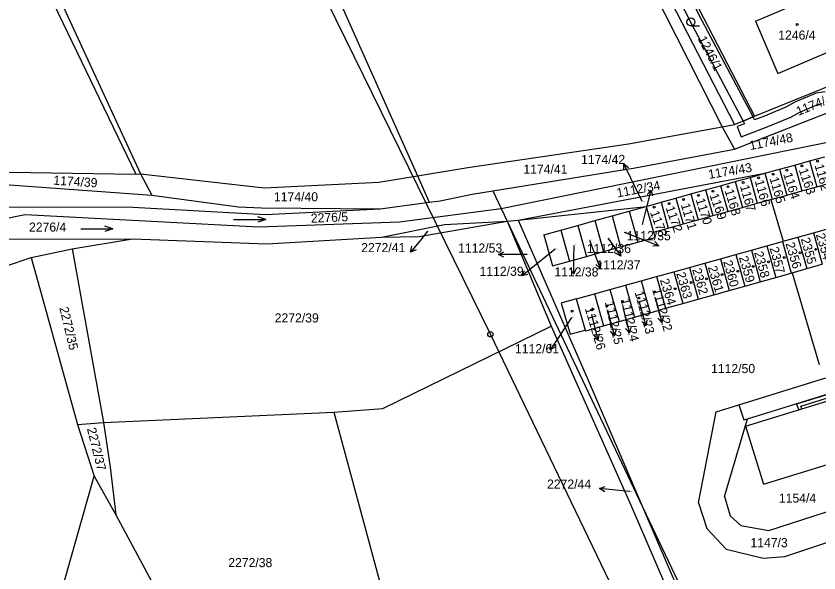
# Model space of a CAD drawing. Extents: x -785744 to -782822, y -1067550 to -1063910.
# Drawn here: x -784252 to -784102.3, y -1065852.6 to -1065748.7 of the extents above; entities that cross this region are included whole.
import ezdxf

# ---------------------------------------------------------------- set-up
doc = ezdxf.new("R2010")
doc.units = 0
for name, color, linetype in [('Hranice parcel', 7, 'Continuous'), ('Parcelní čísla', 7, 'Continuous'), ('Pop_ČP_popisy', 7, 'Continuous'), ('Poz_předměty', 7, 'Continuous'), ('Vnitřní kresba', 7, 'Continuous'), ('Věcná břemena k části', 7, 'Continuous'), ('Značky budov', 7, 'Continuous'), ('Značky kultur', 7, 'Continuous')]:
    doc.layers.add(name, color=color, linetype=linetype)

msp = doc.modelspace()

# ---------------------------------------------------------------- linework, layer by layer
at = {"layer": 'Hranice parcel'}
for p, q in [((-784147.55, -1065801.47), (-784150.33, -1065802.27)), ((-784150.33, -1065802.27), (-784148.66, -1065808.06)), ((-784148.66, -1065808.06), (-784145.88, -1065807.26))]:
    msp.add_line(p, q, dxfattribs=at)
for points in [[(-784198.24, -1065731.14), (-784177.17, -1065778.48)], [(-784139.51, -1065731.37), (-784120.3, -1065769.32)], [(-784251.8, -1065732.2), (-784229.7, -1065778.15)], [(-784250.35, -1065731.48), (-784228.82, -1065778.14)], [(-784132.76, -1065740.28), (-784118, -1065768.89)], [(-784128.96, -1065739.01), (-784114.28, -1065767.38)], [(-784114.12, -1065749.65), (-784101.77, -1065744.34)], [(-784114.12, -1065749.65), (-784109.94, -1065759.38)], [(-784109.94, -1065759.38), (-784099.73, -1065755.03)], [(-784114.28, -1065767.38), (-784089.09, -1065757.14)], [(-784118, -1065773.53), (-784086.85, -1065761.32)], [(-784118, -1065768.89), (-784114.28, -1065767.38)], [(-784137.77, -1065772.54), (-784120.3, -1065769.32)], [(-784120.3, -1065769.32), (-784118, -1065768.89)], [(-784120.3, -1065769.32), (-784118, -1065773.53)], [(-784161.54, -1065784.58), (-784096.08, -1065771.28)], [(-784167.74, -1065776.93), (-784137.77, -1065772.54)], [(-784136.53, -1065776.97), (-784118, -1065773.53)], [(-784106.8, -1065776.48), (-784104.03, -1065775.7)], [(-784104.03, -1065775.7), (-784101.2, -1065774.92)], [(-784104.03, -1065775.7), (-784102.69, -1065780.52)], [(-784261.18, -1065777.7), (-784229.7, -1065778.15)], [(-784177.17, -1065778.48), (-784167.74, -1065776.93)], [(-784163.11, -1065781.26), (-784136.53, -1065776.97)], [(-784112.34, -1065778.02), (-784109.62, -1065777.26)], [(-784109.62, -1065777.26), (-784106.8, -1065776.48)], [(-784109.62, -1065777.26), (-784108.28, -1065782.08)], [(-784106.8, -1065776.48), (-784105.46, -1065781.29)], [(-784229.7, -1065778.15), (-784228.82, -1065778.14)], [(-784228.82, -1065778.14), (-784205.76, -1065780.71)], [(-784228.82, -1065778.14), (-784226.7, -1065782.11)], [(-784184.37, -1065779.66), (-784177.17, -1065778.48)], [(-784177.17, -1065778.48), (-784174.98, -1065783.4)], [(-784158.4, -1065786.73), (-784112.34, -1065778.02)], [(-784117.88, -1065779.56), (-784115.11, -1065778.79)], [(-784115.11, -1065778.79), (-784112.34, -1065778.02)], [(-784115.11, -1065778.79), (-784113.77, -1065783.6)], [(-784112.34, -1065778.02), (-784111, -1065782.84)], [(-784260.17, -1065779.67), (-784226.7, -1065782.11)], [(-784205.76, -1065780.71), (-784184.37, -1065779.66)], [(-784123.41, -1065781.1), (-784120.64, -1065780.33)], [(-784120.64, -1065780.33), (-784117.88, -1065779.56)], [(-784120.64, -1065780.33), (-784119.3, -1065785.14)], [(-784117.88, -1065779.56), (-784116.54, -1065784.38)], [(-784105.46, -1065781.29), (-784102.69, -1065780.52)], [(-784102.69, -1065780.52), (-784099.9, -1065779.74)], [(-784226.7, -1065782.11), (-784210.56, -1065784.29)], [(-784172.94, -1065783.13), (-784166.95, -1065781.89)], [(-784166.95, -1065781.89), (-784163.11, -1065781.26)], [(-784163.11, -1065781.26), (-784161.54, -1065784.58)], [(-784128.94, -1065782.64), (-784126.17, -1065781.87)], [(-784126.17, -1065781.87), (-784123.41, -1065781.1)], [(-784126.17, -1065781.87), (-784124.83, -1065786.68)], [(-784123.41, -1065781.1), (-784122.07, -1065785.92)], [(-784111, -1065782.84), (-784108.28, -1065782.08)], [(-784108.28, -1065782.08), (-784105.46, -1065781.29)], [(-784184.13, -1065784.64), (-784174.98, -1065783.4)], [(-784174.98, -1065783.4), (-784172.94, -1065783.13)], [(-784134.51, -1065784.19), (-784131.71, -1065783.41)], [(-784131.71, -1065783.41), (-784128.94, -1065782.64)], [(-784131.71, -1065783.41), (-784130.37, -1065788.23)], [(-784128.94, -1065782.64), (-784127.59, -1065787.45)], [(-784116.54, -1065784.38), (-784113.77, -1065783.6)], [(-784113.77, -1065783.6), (-784111.25, -1065782.91)], [(-784111.25, -1065782.91), (-784111, -1065782.84)], [(-784111.25, -1065782.91), (-784108.98, -1065790.67)], [(-784253.4, -1065784.28), (-784230.27, -1065784.32)], [(-784230.27, -1065784.32), (-784205.52, -1065785.69)], [(-784210.56, -1065784.29), (-784206.25, -1065784.43)], [(-784206.25, -1065784.43), (-784184.13, -1065784.64)], [(-784205.52, -1065785.69), (-784184.13, -1065784.64)], [(-784180.51, -1065787.04), (-784161.54, -1065784.58)], [(-784161.54, -1065784.58), (-784160.42, -1065786.95)], [(-784158.4, -1065786.73), (-784134.51, -1065784.19)], [(-784140.87, -1065785.96), (-784137.69, -1065785.07)], [(-784137.69, -1065785.07), (-784134.51, -1065784.19)], [(-784137.69, -1065785.07), (-784136.08, -1065790.86)], [(-784134.51, -1065784.19), (-784133.16, -1065789)], [(-784122.07, -1065785.92), (-784119.3, -1065785.14)], [(-784119.3, -1065785.14), (-784116.54, -1065784.38)], [(-784273.37, -1065790.35), (-784250.35, -1065785.72)], [(-784250.35, -1065785.72), (-784206.73, -1065787.99)], [(-784160.42, -1065786.95), (-784158.4, -1065786.73)], [(-784158.4, -1065786.73), (-784145.33, -1065816.6)], [(-784144.05, -1065786.84), (-784140.87, -1065785.96)], [(-784140.87, -1065785.96), (-784139.26, -1065791.74)], [(-784127.59, -1065787.45), (-784124.83, -1065786.68)], [(-784124.83, -1065786.68), (-784122.07, -1065785.92)], [(-784206.73, -1065787.99), (-784180.51, -1065787.04)], [(-784183.87, -1065789.91), (-784172.12, -1065787.59)], [(-784176.83, -1065789.81), (-784160.42, -1065786.95)], [(-784172.12, -1065787.59), (-784160.42, -1065786.95)], [(-784160.42, -1065786.95), (-784135.16, -1065840.25)], [(-784160.42, -1065786.95), (-784152.25, -1065806.57)], [(-784150.41, -1065788.61), (-784147.23, -1065787.73)], [(-784147.23, -1065787.73), (-784144.05, -1065786.84)], [(-784147.23, -1065787.73), (-784145.62, -1065793.51)], [(-784144.05, -1065786.84), (-784142.44, -1065792.62)], [(-784133.16, -1065789), (-784130.37, -1065788.23)], [(-784130.37, -1065788.23), (-784127.59, -1065787.45)], [(-784153.59, -1065789.5), (-784150.41, -1065788.61)], [(-784153.59, -1065789.5), (-784151.98, -1065795.28)], [(-784150.41, -1065788.61), (-784148.8, -1065794.39)], [(-784133.16, -1065789), (-784132.9, -1065789.97)], [(-784106.19, -1065789.91), (-784103.3, -1065789.1)], [(-784103.3, -1065789.1), (-784100.41, -1065788.29)], [(-784103.3, -1065789.1), (-784101.65, -1065795)], [(-784253.41, -1065790.31), (-784230.28, -1065790.25)], [(-784241.53, -1065792.12), (-784230.28, -1065790.25)], [(-784230.28, -1065790.25), (-784205.25, -1065791.16)], [(-784205.25, -1065791.16), (-784183.87, -1065789.91)], [(-784183.87, -1065789.91), (-784176.83, -1065789.81)], [(-784139.26, -1065791.74), (-784136.08, -1065790.86)], [(-784136.08, -1065790.86), (-784132.9, -1065789.97)], [(-784111.98, -1065791.54), (-784109.09, -1065790.72)], [(-784109.09, -1065790.72), (-784108.98, -1065790.67)], [(-784109.09, -1065790.72), (-784107.43, -1065796.63)], [(-784108.98, -1065790.67), (-784106.19, -1065789.91)], [(-784106.19, -1065789.91), (-784104.54, -1065795.81)], [(-784249.19, -1065793.72), (-784241.53, -1065792.12)], [(-784241.53, -1065792.12), (-784235.73, -1065824.53)], [(-784145.62, -1065793.51), (-784142.44, -1065792.62)], [(-784142.44, -1065792.62), (-784139.26, -1065791.74)], [(-784117.77, -1065793.16), (-784114.88, -1065792.35)], [(-784114.88, -1065792.35), (-784111.98, -1065791.54)], [(-784114.88, -1065792.35), (-784113.22, -1065798.26)], [(-784111.98, -1065791.54), (-784110.33, -1065797.44)], [(-784287.56, -1065806.69), (-784249.19, -1065793.72)], [(-784249.19, -1065793.72), (-784240.57, -1065824.88)], [(-784148.8, -1065794.39), (-784145.62, -1065793.51)], [(-784123.56, -1065794.78), (-784120.66, -1065793.97)], [(-784120.66, -1065793.97), (-784117.77, -1065793.16)], [(-784120.66, -1065793.97), (-784119.01, -1065799.89)], [(-784117.77, -1065793.16), (-784116.11, -1065799.07)], [(-784151.98, -1065795.28), (-784148.8, -1065794.39)], [(-784129.35, -1065796.41), (-784126.45, -1065795.59)], [(-784126.45, -1065795.59), (-784123.56, -1065794.78)], [(-784126.45, -1065795.59), (-784124.79, -1065801.52)], [(-784123.56, -1065794.78), (-784121.9, -1065800.7)], [(-784104.54, -1065795.81), (-784101.65, -1065795)], [(-784135.46, -1065798.08), (-784132.55, -1065797.26)], [(-784132.55, -1065797.26), (-784129.35, -1065796.41)], [(-784132.55, -1065797.26), (-784130.88, -1065803.21)], [(-784129.35, -1065796.41), (-784127.68, -1065802.33)], [(-784110.33, -1065797.44), (-784107.43, -1065796.63)], [(-784107.43, -1065796.63), (-784107.25, -1065796.56)], [(-784107.25, -1065796.56), (-784104.54, -1065795.81)], [(-784107.25, -1065796.56), (-784102.24, -1065813.67)], [(-784138.36, -1065798.9), (-784135.46, -1065798.08)], [(-784135.46, -1065798.08), (-784133.77, -1065804.03)], [(-784116.11, -1065799.07), (-784113.22, -1065798.26)], [(-784113.22, -1065798.26), (-784110.33, -1065797.44)], [(-784144.16, -1065800.52), (-784141.26, -1065799.71)], [(-784141.26, -1065799.71), (-784138.36, -1065798.9)], [(-784141.26, -1065799.71), (-784139.56, -1065805.66)], [(-784138.36, -1065798.9), (-784136.67, -1065804.85)], [(-784121.9, -1065800.7), (-784119.01, -1065799.89)], [(-784119.01, -1065799.89), (-784116.11, -1065799.07)], [(-784147.55, -1065801.47), (-784147.07, -1065801.33)], [(-784147.55, -1065801.47), (-784145.88, -1065807.26)], [(-784147.07, -1065801.33), (-784144.16, -1065800.52)], [(-784144.16, -1065800.52), (-784142.46, -1065806.48)], [(-784127.68, -1065802.33), (-784124.79, -1065801.52)], [(-784124.79, -1065801.52), (-784121.9, -1065800.7)], [(-784133.77, -1065804.03), (-784130.88, -1065803.21)], [(-784130.88, -1065803.21), (-784127.68, -1065802.33)], [(-784136.67, -1065804.85), (-784133.77, -1065804.03)], [(-784142.46, -1065806.48), (-784139.56, -1065805.66)], [(-784139.56, -1065805.66), (-784136.67, -1065804.85)], [(-784183.59, -1065821.91), (-784152.25, -1065806.57)], [(-784152.25, -1065806.57), (-784137.28, -1065840.04)], [(-784145.88, -1065807.26), (-784145.83, -1065807.43)], [(-784145.83, -1065807.43), (-784145.35, -1065807.29)], [(-784145.35, -1065807.29), (-784142.46, -1065806.48)], [(-784145.33, -1065816.6), (-784135.16, -1065840.25)], [(-784117.19, -1065821.19), (-784101.02, -1065816.19)], [(-784121.45, -1065822.51), (-784117.19, -1065821.19)], [(-784117.19, -1065821.19), (-784116.31, -1065824.03)], [(-784115.96, -1065825.2), (-784099.16, -1065820.05)], [(-784235.73, -1065824.53), (-784192.77, -1065822.56)], [(-784192.77, -1065822.56), (-784183.59, -1065821.91)], [(-784192.77, -1065822.56), (-784181.18, -1065865.4)], [(-784124.76, -1065839.52), (-784121.45, -1065822.51)], [(-784119.89, -1065838.35), (-784115.62, -1065823.82)], [(-784116.31, -1065824.03), (-784115.62, -1065823.82)], [(-784240.57, -1065824.88), (-784235.73, -1065824.53)], [(-784240.57, -1065824.88), (-784237.47, -1065834.51)], [(-784235.73, -1065824.53), (-784234.48, -1065832.87)], [(-784115.96, -1065825.2), (-784112.64, -1065836)], [(-784112.64, -1065836), (-784095.84, -1065830.87)], [(-784234.48, -1065832.87), (-784233.44, -1065841.74)], [(-784245.12, -1065861.5), (-784237.47, -1065834.51)], [(-784237.47, -1065834.51), (-784233.44, -1065841.74)], [(-784119.89, -1065838.35), (-784118.84, -1065841.91)], [(-784111.6, -1065844.66), (-784092.76, -1065838.56)], [(-784137.28, -1065840.04), (-784118.48, -1065883.79)], [(-784135.16, -1065840.25), (-784115.31, -1065882.14)], [(-784135.16, -1065840.25), (-784116.77, -1065883.03)], [(-784124.76, -1065839.52), (-784123.18, -1065844.27)], [(-784233.44, -1065841.74), (-784210.08, -1065885.18)], [(-784118.84, -1065841.91), (-784116.82, -1065843.76)], [(-784108.63, -1065849.5), (-784090.93, -1065843.62)], [(-784123.18, -1065844.27), (-784119.59, -1065848.14)], [(-784116.82, -1065843.76), (-784111.6, -1065844.66)], [(-784119.59, -1065848.14), (-784112.68, -1065849.81)], [(-784112.68, -1065849.81), (-784108.63, -1065849.5)]]:
    msp.add_lwpolyline(points, dxfattribs=at)
at = {"layer": 'Pop_ČP_popisy'}
for p, q in [((-784137.37, -1065778.93), (-784138.67, -1065776.23)), ((-784134.32, -1065784.06), (-784133.59, -1065781.15)), ((-784176.55, -1065790.41), (-784178.45, -1065792.73)), ((-784140.99, -1065791.04), (-784139.2, -1065793.45)), ((-784134.91, -1065790.45), (-784132.11, -1065791.54)), ((-784159.06, -1065793.16), (-784162.06, -1065793.16)), ((-784148.04, -1065793.84), (-784148.06, -1065796.84)), ((-784144.13, -1065792.96), (-784143.06, -1065795.76)), ((-784155.31, -1065795.28), (-784157.65, -1065797.15)), ((-784132.34, -1065802.97), (-784131.55, -1065805.87)), ((-784135.38, -1065803.59), (-784134.59, -1065806.48)), ((-784144.24, -1065806.16), (-784143.49, -1065809.06)), ((-784141.21, -1065805.43), (-784140.4, -1065808.32)), ((-784138.37, -1065804.9), (-784137.63, -1065807.81)), ((-784150.75, -1065808.46), (-784152.41, -1065810.96)), ((-784140.19, -1065837.16), (-784143.18, -1065836.86))]:
    msp.add_line(p, q, dxfattribs=at)
for points in [[(-784138.69, -1065777.35), (-784138.67, -1065776.23), (-784137.79, -1065776.91)], [(-784135.27, -1065783.29), (-784137.37, -1065778.93)], [(-784134.32, -1065782), (-784133.59, -1065781.15), (-784133.35, -1065782.24)], [(-784135.19, -1065787.55), (-784134.32, -1065784.06)], [(-784175.26, -1065788.82), (-784176.55, -1065790.41)], [(-784138.61, -1065789.01), (-784134.91, -1065790.45)], [(-784145.05, -1065790.52), (-784144.13, -1065792.96)], [(-784141.66, -1065790.13), (-784140.99, -1065791.04)], [(-784132.86, -1065790.71), (-784132.11, -1065791.54), (-784133.23, -1065791.64)], [(-784177.43, -1065792.28), (-784178.45, -1065792.73), (-784178.2, -1065791.64)], [(-784161.06, -1065793.66), (-784162.06, -1065793.16), (-784161.06, -1065792.66)], [(-784151.45, -1065792.2), (-784155.31, -1065795.28)], [(-784148.02, -1065791.46), (-784148.04, -1065793.84)], [(-784139.4, -1065792.35), (-784139.2, -1065793.45), (-784140.2, -1065792.94)], [(-784156.68, -1065793.16), (-784159.06, -1065793.16)], [(-784142.95, -1065794.65), (-784143.06, -1065795.76), (-784143.89, -1065795.01)], [(-784156.56, -1065796.92), (-784157.65, -1065797.15), (-784157.18, -1065796.14)], [(-784147.55, -1065795.84), (-784148.06, -1065796.84), (-784148.55, -1065795.84)], [(-784132.8, -1065801.25), (-784132.34, -1065802.97)], [(-784138.92, -1065802.77), (-784138.37, -1065804.9)], [(-784135.8, -1065802.07), (-784135.38, -1065803.59)], [(-784144.7, -1065804.37), (-784144.24, -1065806.16)], [(-784141.73, -1065803.55), (-784141.21, -1065805.43)], [(-784148.42, -1065804.95), (-784150.75, -1065808.46)], [(-784134.37, -1065805.39), (-784134.59, -1065806.48), (-784135.33, -1065805.65)], [(-784131.33, -1065804.77), (-784131.55, -1065805.87), (-784132.3, -1065805.03)], [(-784140.19, -1065807.22), (-784140.4, -1065808.32), (-784141.15, -1065807.49)], [(-784137.39, -1065806.71), (-784137.63, -1065807.81), (-784138.36, -1065806.96)], [(-784143.26, -1065807.97), (-784143.49, -1065809.06), (-784144.22, -1065808.22)], [(-784151.44, -1065810.4), (-784152.41, -1065810.96), (-784152.27, -1065809.85)], [(-784142.23, -1065837.46), (-784143.18, -1065836.86), (-784142.13, -1065836.46)], [(-784137.55, -1065837.42), (-784140.19, -1065837.16)]]:
    msp.add_lwpolyline(points, dxfattribs=at)
at = {"layer": 'Poz_předměty'}
for points in [[(-784163.55, -1065808.05), (-784197.4, -1065738.91)], [(-784123.86, -1065890.51), (-784163.55, -1065808.05)]]:
    msp.add_lwpolyline(points, dxfattribs=at)
msp.add_circle((-784163.55, -1065808.05), 0.5, dxfattribs=at)
at = {"layer": 'Vnitřní kresba'}
msp.add_lwpolyline([(-784115.62, -1065823.82), (-784099.72, -1065818.89)], dxfattribs=at)
at = {"layer": 'Věcná břemena k části'}
for points in [[(-784128.79, -1065744.69), (-784125.83, -1065750.49)], [(-784124.03, -1065749.56), (-784126.92, -1065743.88)], [(-784125.83, -1065750.49), (-784116.44, -1065768.26)], [(-784114.56, -1065767.49), (-784124.03, -1065749.56)], [(-784101.12, -1065762.8), (-784102.82, -1065763.07)], [(-784102.82, -1065763.07), (-784106.75, -1065764.77)], [(-784108.43, -1065765.66), (-784112.73, -1065767.46)], [(-784106.75, -1065764.77), (-784108.43, -1065765.66)], [(-784105.86, -1065766.63), (-784102.24, -1065765.07)], [(-784107.55, -1065767.52), (-784105.86, -1065766.63)], [(-784116.18, -1065768.76), (-784117.5, -1065769.26)], [(-784116.44, -1065768.26), (-784114.56, -1065767.49)], [(-784114.56, -1065767.49), (-784116.44, -1065768.26)], [(-784116.44, -1065768.26), (-784116.18, -1065768.76)], [(-784114.27, -1065768.04), (-784114.56, -1065767.49)], [(-784112.73, -1065767.46), (-784114.27, -1065768.04)], [(-784111.95, -1065769.36), (-784107.55, -1065767.52)], [(-784117.5, -1065769.26), (-784116.77, -1065771.19)], [(-784116.77, -1065771.19), (-784114.35, -1065770.26)], [(-784114.35, -1065770.26), (-784111.95, -1065769.36)], [(-784100.41, -1065819.2), (-784106.47, -1065821.09)], [(-784106.47, -1065821.09), (-784106.05, -1065822.16)], [(-784105.67, -1065821.47), (-784100.23, -1065819.78)], [(-784106.05, -1065822.16), (-784105.47, -1065821.98)], [(-784105.47, -1065821.98), (-784105.67, -1065821.47)]]:
    msp.add_lwpolyline(points, dxfattribs=at)
at = {"layer": 'Značky budov'}
for centre in [(-784106.35, -1065750.26), (-784102.55, -1065775.74), (-784108.27, -1065777.44), (-784105.44, -1065776.64), (-784113.55, -1065778.86), (-784110.8, -1065778.2), (-784119.24, -1065780.52), (-784116.42, -1065779.72), (-784124.73, -1065782.13), (-784122.04, -1065781.37), (-784130.24, -1065783.67), (-784127.52, -1065782.91), (-784133.03, -1065784.32), (-784105.79, -1065792.85), (-784102.89, -1065792.21), (-784108.74, -1065793.72), (-784114.52, -1065795.38), (-784111.69, -1065794.54), (-784120.35, -1065796.92), (-784117.4, -1065796.3), (-784126.08, -1065798.4), (-784123.22, -1065797.71), (-784132.91, -1065800.16), (-784129.09, -1065799.55), (-784138.92, -1065801.91), (-784135.84, -1065801.29), (-784141.85, -1065802.73), (-784148.29, -1065803.76), (-784144.66, -1065803.51)]:
    msp.add_circle(centre, 0.175, dxfattribs=at)
at = {"layer": 'Značky kultur'}
msp.add_line((-784126.15, -1065750.52), (-784124.55, -1065750.52), dxfattribs=at)
for points in [[(-784211.44, -1065786.63), (-784205.44, -1065786.63), (-784206.94, -1065786.13)], [(-784205.44, -1065786.63), (-784206.94, -1065787.13)], [(-784239.96, -1065788.38), (-784233.96, -1065788.38), (-784235.46, -1065787.88)], [(-784233.96, -1065788.38), (-784235.46, -1065788.88)]]:
    msp.add_lwpolyline(points, dxfattribs=at)
msp.add_circle((-784126.15, -1065749.77), 0.75, dxfattribs=at)

# ---------------------------------------------------------------- texts
at = {"layer": 'Parcelní čísla'}
for s, height, p in [('1246/4', 1.7, (-784109.86, -1065753.07)), ('1174/41', 1.7, (-784157.4, -1065778.09)), ('1174/40', 1.7, (-784203.92, -1065783.24)), ('1174/42', 0.1, (-784135.27, -1065783.29)), ('2276/4', 1.7, (-784249.61, -1065788.9)), ('1112/34', 0.1, (-784135.19, -1065787.55)), ('2272/41', 0.1, (-784175.26, -1065788.82)), ('1112/35', 0.1, (-784138.61, -1065789.01)), ('1112/37', 0.1, (-784145.05, -1065790.52)), ('1112/36', 0.1, (-784141.66, -1065790.13)), ('1112/39', 0.1, (-784151.45, -1065792.2)), ('1112/38', 0.1, (-784148.02, -1065791.46)), ('1112/53', 0.1, (-784156.68, -1065793.16)), ('1112/22', 0.1, (-784132.8, -1065801.25)), ('1112/24', 0.1, (-784138.92, -1065802.77)), ('1112/23', 0.1, (-784135.8, -1065802.07)), ('2272/39', 1.7, (-784203.78, -1065805.85)), ('1112/26', 0.1, (-784144.7, -1065804.37)), ('1112/25', 0.1, (-784141.73, -1065803.55)), ('1112/61', 0.1, (-784148.42, -1065804.95)), ('1112/50', 1.7, (-784122.4, -1065815.3)), ('2272/44', 0.1, (-784137.55, -1065837.42)), ('1154/4', 1.7, (-784109.75, -1065839.47)), ('1147/3', 1.7, (-784115.06, -1065847.79)), ('2272/38', 1.7, (-784212.45, -1065851.51))]:
    msp.add_text(s, height=height, dxfattribs=at).set_placement(p)
for s, rotation, p in [('1246/1', 297.517, (-784124.92, -1065752.91)), ('1174/44', 22.2026, (-784106.12, -1065767.31)), ('1174/43', 9.5223, (-784122.77, -1065779.08)), ('1163', 288.6873, (-784106.07, -1065777.37)), ('1162', 285.182, (-784103.1, -1065776.52)), ('1174/39', 356.3526, (-784245.1, -1065780.13)), ('1165', 286.0664, (-784111.52, -1065778.94)), ('1164', 287.8664, (-784108.96, -1065778.18)), ('1167', 285.5086, (-784117.02, -1065780.43)), ('1166', 285.0685, (-784114.25, -1065779.46)), ('1169', 289.5923, (-784122.71, -1065782.1)), ('1168', 286.9275, (-784119.89, -1065781.24)), ('1171', 286.557, (-784128.06, -1065783.87)), ('1170', 287.4801, (-784125.28, -1065782.94)), ('2276/5', 2.4195, (-784197.01, -1065787.25)), ('1173', 290.1649, (-784133.8, -1065785.33)), ('1172', 289.3508, (-784130.91, -1065784.44)), ('2354', 287.464, (-784102.89, -1065789.48)), ('2356', 286.5981, (-784108.54, -1065791.14)), ('2355', 285.2551, (-784105.68, -1065790.24)), ('2358', 285.1674, (-784114.39, -1065792.8)), ('2357', 284.4818, (-784111.49, -1065791.98)), ('2360', 285.6795, (-784120.16, -1065794.51)), ('2359', 286.206, (-784117.21, -1065793.71)), ('2362', 286.2904, (-784125.94, -1065795.97)), ('2361', 286.5142, (-784123.02, -1065795.54)), ('2363', 286.1307, (-784128.91, -1065796.71)), ('2364', 286.9855, (-784131.96, -1065797.93)), ('2272/35', 283.4018, (-784243.95, -1065803.14)), ('2272/37', 283.9399, (-784238.81, -1065825.69))]:
    msp.add_text(s, height=1.7, rotation=rotation, dxfattribs=at).set_placement(p)
at = {"layer": 'Pop_ČP_popisy'}
for s, rotation, p in [('1174/48', 11.1475, (-784115.08, -1065773.7)), ('1112/34', 10.5805, (-784139.84, -1065782.53)), ('1112/23', 285.1212, (-784136.67, -1065800.2)), ('1112/22', 285.5136, (-784133.39, -1065799.74)), ('1112/24', 282.6927, (-784139.27, -1065801.53)), ('1112/26', 286.4108, (-784145.95, -1065803.24)), ('1112/25', 282.6908, (-784142.22, -1065802.07))]:
    msp.add_text(s, height=1.7, rotation=rotation, dxfattribs=at).set_placement(p)
for s, p in [('1174/42', (-784146.64, -1065776.28)), ('1112/35', (-784138.13, -1065790.51)), ('2272/41', (-784187.65, -1065792.73)), ('1112/53', (-784169.57, -1065792.81)), ('1112/36', (-784145.56, -1065792.9)), ('1112/37', (-784143.78, -1065795.95)), ('1112/39', (-784165.58, -1065797.15)), ('1112/38', (-784151.62, -1065797.27)), ('1112/61', (-784158.97, -1065811.59)), ('2272/44', (-784152.99, -1065836.86))]:
    msp.add_text(s, height=1.7, dxfattribs=at).set_placement(p)

doc.saveas('drawing.dxf')
